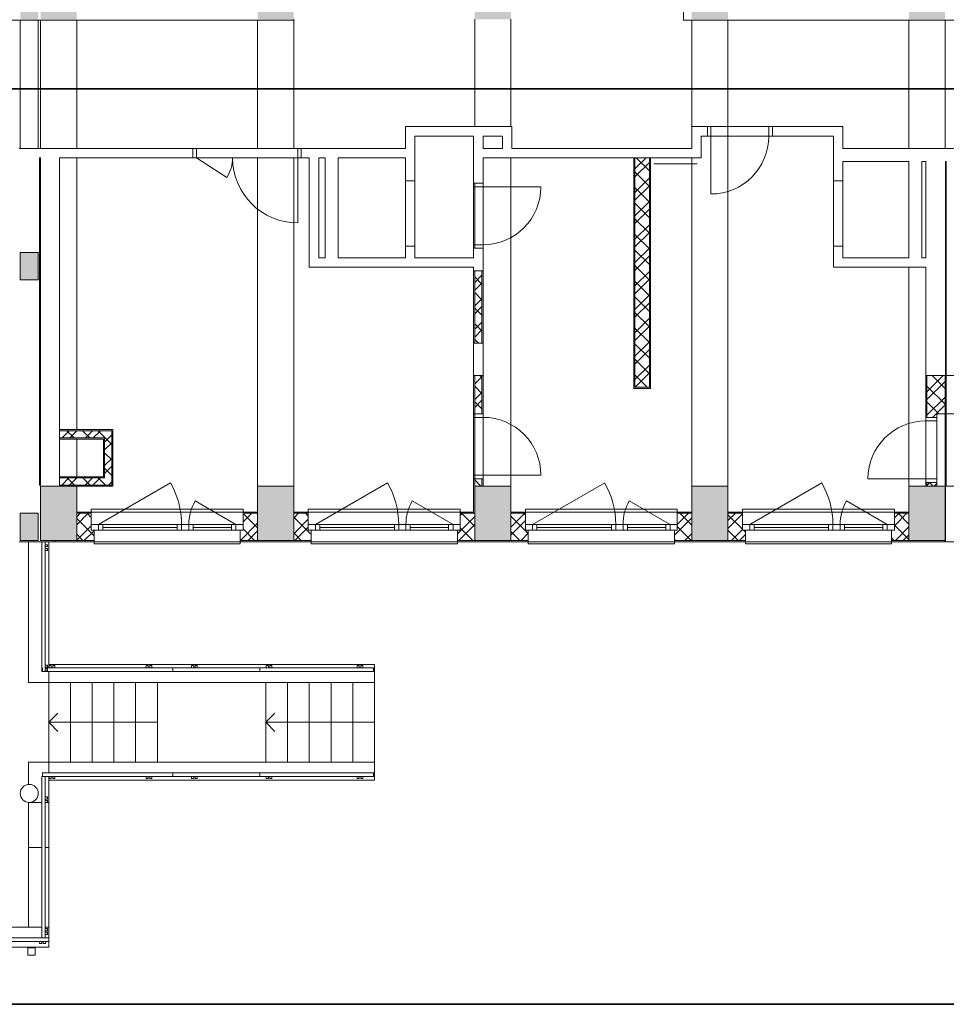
# Model space of a CAD drawing. Extents: x 1911006 to 2186114, y 709265 to 747216.
# Tile 648 of 656: x 1943617 to 1944577, y 735582 to 736602. Entities that reach past the tile are written whole.
import ezdxf

# ---------------------------------------------------------------- set-up
doc = ezdxf.new("R2010")
doc.units = 0
doc.header["$LTSCALE"] = 500
doc.header["$MEASUREMENT"] = 0
doc.layers.add('!_A_01_TENKÁ', color=8, linetype='CONTINUOUS', lineweight=13)
doc.layers.add('!_A_02_HRUBÁ', color=255, linetype='CONTINUOUS', lineweight=35)

msp = doc.modelspace()

# ---------------------------------------------------------------- hatches: boundary and pattern name
at = {"layer": '!_A_01_TENKÁ'}
h = msp.add_hatch(color=7, dxfattribs=at)
h.paths.add_polyline_path([(1944088.3, 736062.8), (1944125.8, 736062.8), (1944125.8, 736119.1), (1944088.3, 736119.1), (1944088.3, 736079.8)])
h.paths.add_polyline_path([(1944350.8, 736062.8), (1944350.8, 736119.1), (1944313.3, 736119.1), (1944313.3, 736062.8)])
h.paths.add_polyline_path([(1943863.3, 736062.8), (1943900.8, 736062.8), (1943900.8, 736119.1), (1943863.3, 736119.1), (1943863.3, 736079.8)])
h.paths.add_polyline_path([(1944538.3, 736062.8), (1944575.8, 736062.8), (1944575.8, 736119.1), (1944538.3, 736119.1), (1944538.3, 736079.8)])
h.paths.add_polyline_path([(1943675.8, 736062.8), (1943675.8, 736119.1), (1943638.3, 736119.1), (1943638.3, 736062.8)])
h.paths.add_polyline_path([(1943636, 736062.8), (1943636, 736091), (1943617.3, 736091), (1943617.3, 736062.8)])
h.paths.add_polyline_path([(1942646, 736062.8), (1942646, 736091), (1942601, 736091), (1942601, 736062.8)])
h.paths.add_polyline_path([(1942203.5, 736062.8), (1942248.5, 736062.8), (1942248.5, 736091), (1942203.5, 736091), (1942203.5, 736079.8)])
h.paths.add_polyline_path([(1943375.4, 736332.8), (1943424.1, 736332.8), (1943424.1, 736361), (1943375.4, 736361), (1943375.4, 736339.7)])
h.paths.add_polyline_path([(1942968.1, 736332.8), (1943016.9, 736332.8), (1943016.9, 736361), (1942968.1, 736361)])
h.paths.add_polyline_path([(1942784.4, 736332.8), (1942833.1, 736332.8), (1942833.1, 736361), (1942784.4, 736361)])
h.paths.add_polyline_path([(1943617.3, 736332.8), (1943636, 736332.8), (1943636, 736361), (1943617.3, 736361)])
h.paths.add_polyline_path([(1942649.4, 736332.8), (1942649.4, 736361), (1942600.6, 736361), (1942600.6, 736332.8)])
h.paths.add_polyline_path([(1942203.1, 736332.8), (1942248.1, 736332.8), (1942248.1, 736361), (1942203.1, 736361), (1942203.1, 736339.7)])
h.paths.add_polyline_path([(1944575.8, 736602.8), (1944575.8, 736659.1), (1944538.3, 736659.1), (1944538.3, 736602.8), (1944570.9, 736602.8)])
h.paths.add_polyline_path([(1944088.3, 736602.8), (1944125.8, 736602.8), (1944125.8, 736659.1), (1944088.3, 736659.1)])
h.paths.add_polyline_path([(1944350.8, 736602.8), (1944350.8, 736659.1), (1944313.3, 736659.1), (1944313.3, 736602.8)])
h.paths.add_polyline_path([(1943375.4, 736602.8), (1943424.1, 736602.8), (1943424.1, 736631), (1943375.4, 736631)])
h.paths.add_polyline_path([(1943619.4, 736602.8), (1943636, 736602.8), (1943636, 736631), (1943617.3, 736631), (1943617.3, 736602.8)])
h.paths.add_polyline_path([(1942968.1, 736602.8), (1943016.9, 736602.8), (1943016.9, 736631), (1942968.1, 736631)])
h.paths.add_polyline_path([(1942803.9, 736602.8), (1942833.1, 736602.8), (1942833.1, 736631), (1942784.4, 736631), (1942784.4, 736602.8)])
h.paths.add_polyline_path([(1943653.4, 736602.8), (1943675.8, 736602.8), (1943675.8, 736659.1), (1943638.3, 736659.1), (1943638.3, 736602.8)])
h.paths.add_polyline_path([(1942600.6, 736602.8), (1942649.4, 736602.8), (1942649.4, 736631), (1942600.6, 736631)])
h.paths.add_polyline_path([(1943900.8, 736602.8), (1943900.8, 736659.1), (1943863.3, 736659.1), (1943863.3, 736602.8)])
h.paths.add_polyline_path([(1942248.5, 736602.8), (1942248.5, 736631), (1942203.5, 736631), (1942203.5, 736602.8)])
h.paths.add_polyline_path([(1944575.8, 736872.8), (1944575.8, 736910.3), (1944538.3, 736910.3), (1944538.3, 736872.8), (1944570.9, 736872.8)])
h.paths.add_polyline_path([(1944088.3, 736872.8), (1944125.8, 736872.8), (1944125.8, 736929.1), (1944088.3, 736929.1), (1944088.3, 736911.4)])
h.paths.add_polyline_path([(1943617.3, 736872.8), (1943636, 736872.8), (1943636, 736901), (1943617.3, 736901)])
h.paths.add_polyline_path([(1943900.8, 736872.8), (1943900.8, 736929.1), (1943863.3, 736929.1), (1943863.3, 736872.8)])
h.paths.add_polyline_path([(1943675.8, 736872.8), (1943675.8, 736929.1), (1943638.3, 736929.1), (1943638.3, 736872.8)])
h.paths.add_polyline_path([(1944350.8, 736873.2), (1944350.8, 736929.5), (1944313.3, 736929.5), (1944313.3, 736873.2), (1944333, 736873.2)])

# ---------------------------------------------------------------- linework, layer by layer
at = {"layer": '!_A_01_TENKÁ', "color": 7}
for p, q in [((1944304.6, 736658.3), (1944304.6, 736601.7)), ((1943375.4, 736601.7), (1943900.8, 736601.7)), ((1943617.3, 736601.7), (1943617.3, 736469)), ((1943636, 736601.7), (1943636, 736469)), ((1943638.3, 736601.7), (1943638.3, 736469)), ((1943675.8, 736601.7), (1943675.8, 736469)), ((1943863.3, 736601.7), (1943863.3, 736469)), ((1943900.8, 736601.7), (1943900.8, 736602.8)), ((1943900.8, 736601.7), (1943900.8, 736469)), ((1944088.3, 736602.8), (1944088.3, 736491.5)), ((1944125.8, 736602.8), (1944125.8, 736491.5)), ((1944304.6, 736601.7), (1945079, 736601.7)), ((1944313.3, 736601.7), (1944313.3, 736491.5)), ((1944350.8, 736601.7), (1944350.8, 736119.1)), ((1944538.3, 736601.7), (1944538.3, 736469)), ((1944575.8, 736601.7), (1944575.8, 736469)), ((1944126.9, 736491.5), (1944016.6, 736491.5)), ((1944016.6, 736491.5), (1944016.6, 736469)), ((1944126.9, 736469), (1944126.9, 736491.5)), ((1944329.4, 736491.5), (1944313.3, 736491.5)), ((1944313.3, 736491.5), (1944313.3, 736469)), ((1944333.1, 736491.5), (1944329.4, 736491.5)), ((1944329.4, 736481.7), (1944329.4, 736491.5)), ((1944333.1, 736491.5), (1944393.1, 736491.5)), ((1944333.1, 736481.7), (1944333.1, 736491.5)), ((1944393.1, 736491.5), (1944396.9, 736491.5)), ((1944393.1, 736481.7), (1944393.1, 736491.5)), ((1944470, 736491.5), (1944396.9, 736491.5)), ((1944396.9, 736491.5), (1944396.9, 736481.7)), ((1944470, 736469), (1944470, 736491.5)), ((1944026.4, 736435.2), (1944026.4, 736481.7)), ((1944026.4, 736481.7), (1944087.1, 736481.7)), ((1944087.1, 736481.7), (1944087.1, 736433)), ((1944096.9, 736469), (1944096.9, 736481.7)), ((1944096.9, 736481.7), (1944117.1, 736481.7)), ((1944117.1, 736481.7), (1944117.1, 736469)), ((1944323, 736459.2), (1944323, 736481.7)), ((1944323, 736481.7), (1944329.4, 736481.7)), ((1944329.4, 736481.7), (1944333.1, 736481.7)), ((1944333.1, 736481.7), (1944333.1, 736421.7)), ((1944333.1, 736481.7), (1944393.1, 736481.7)), ((1944396.9, 736481.7), (1944393.1, 736481.7)), ((1944396.9, 736481.7), (1944460.3, 736481.7)), ((1944460.3, 736481.7), (1944460.3, 736435.2)), ((1943796.1, 736469), (1943616.1, 736469)), ((1943908.6, 736469), (1943796.1, 736469)), ((1943799.9, 736469), (1943796.1, 736469)), ((1943799.9, 736469), (1943796.1, 736469)), ((1943796.1, 736459.2), (1943796.1, 736469)), ((1943799.9, 736459.2), (1943799.9, 736469)), ((1943904.9, 736469), (1943799.9, 736469)), ((1943799.9, 736459.2), (1943799.9, 736469)), ((1943904.9, 736469), (1943799.9, 736469)), ((1943904.9, 736469), (1943908.6, 736469)), ((1943904.9, 736459.2), (1943904.9, 736469)), ((1943908.6, 736469), (1943904.9, 736469)), ((1943904.9, 736469), (1943904.9, 736459.2)), ((1944016.6, 736469), (1943908.6, 736469)), ((1943908.6, 736469), (1943908.6, 736459.2)), ((1944117.1, 736469), (1944096.9, 736469)), ((1944313.3, 736469), (1944126.9, 736469)), ((1945038.5, 736469), (1944470, 736469)), ((1943637.1, 736120), (1943637.1, 736459.2)), ((1943637.1, 736459.2), (1943638.3, 736459.2)), ((1943638.3, 736459.2), (1943638.3, 736120)), ((1943658.1, 736119.1), (1943658.1, 736459.2)), ((1943658.1, 736459.2), (1943796.1, 736459.2)), ((1943675.8, 736459.2), (1943675.8, 736177.6)), ((1943908.6, 736459.2), (1943796.1, 736459.2)), ((1943796.1, 736459.2), (1943799.9, 736459.2)), ((1943796.1, 736459.2), (1943799.9, 736459.2)), ((1943799.9, 736459.2), (1943831.4, 736438.8)), ((1943904.9, 736459.2), (1943799.9, 736459.2)), ((1943799.9, 736459.2), (1943904.9, 736459.2)), ((1943863.3, 736459.2), (1943863.3, 736119.1)), ((1943900.8, 736459.2), (1943900.8, 736119.1)), ((1943908.6, 736459.2), (1943904.9, 736459.2)), ((1943904.9, 736459.2), (1943904.9, 736391.7)), ((1943904.9, 736459.2), (1943908.6, 736459.2)), ((1943908.6, 736459.2), (1943916.9, 736459.2)), ((1943916.9, 736459.2), (1943916.9, 736346)), ((1943926.6, 736355.7), (1943926.6, 736459.2)), ((1943926.6, 736459.2), (1943933.4, 736459.2)), ((1943933.4, 736459.2), (1943933.4, 736355.7)), ((1943946.9, 736355.7), (1943946.9, 736459.2)), ((1943946.9, 736459.2), (1944016.6, 736459.2)), ((1944016.6, 736459.2), (1944016.6, 736435.2)), ((1944096.9, 736433), (1944096.9, 736459.2)), ((1944096.9, 736459.2), (1944323, 736459.2)), ((1944125.8, 736459.2), (1944125.8, 736119.1)), ((1944253.3, 736459.2), (1944253.3, 736220.3)), ((1944254.4, 736447.6), (1944266, 736459.2)), ((1944254.4, 736221.5), (1944254.4, 736459.2)), ((1944254.4, 736439.5), (1944269.4, 736454.5)), ((1944269.4, 736445.6), (1944255.8, 736459.2)), ((1944269.4, 736221.5), (1944269.4, 736459.2)), ((1944270.5, 736220.3), (1944270.5, 736459.2)), ((1944313.3, 736459.2), (1944313.3, 736119.1)), ((1944470, 736435.2), (1944470, 736455.5)), ((1944470, 736455.5), (1944538.3, 736455.5)), ((1944538.3, 736455.5), (1944538.3, 736355.7)), ((1944551.8, 736355.7), (1944551.8, 736455.5)), ((1944551.8, 736455.5), (1944555.9, 736455.5)), ((1944555.9, 736455.5), (1944555.9, 736355.7)), ((1944576.1, 736233.5), (1944576.1, 736455.5)), ((1944576.1, 736455.5), (1944576.9, 736455.5)), ((1944576.9, 736455.5), (1944576.9, 736233.5)), ((1944269.4, 736429.5), (1944254.4, 736444.5)), ((1944273.8, 736452.8), (1944318.8, 736452.8)), ((1944016.6, 736435.2), (1944016.6, 736367.7)), ((1944016.6, 736435.2), (1944026.4, 736435.2)), ((1944026.4, 736435.2), (1944026.4, 736367.7)), ((1944087.1, 736429.2), (1944087.1, 736433)), ((1944087.1, 736433), (1944096.9, 736433)), ((1944088.3, 736433), (1944088.3, 736365.5)), ((1944096.9, 736433), (1944096.9, 736429.2)), ((1944254.4, 736423.3), (1944269.4, 736438.3)), ((1944460.3, 736435.2), (1944460.3, 736367.7)), ((1944460.3, 736435.2), (1944470, 736435.2)), ((1944470, 736435.2), (1944470, 736367.7)), ((1944087.1, 736429.2), (1944087.1, 736369.2)), ((1944096.9, 736429.2), (1944087.1, 736429.2)), ((1944096.9, 736429.2), (1944156.9, 736429.2)), ((1944096.9, 736429.2), (1944096.9, 736369.2)), ((1944254.4, 736415.3), (1944269.4, 736430.3)), ((1944269.4, 736413.3), (1944254.4, 736428.3)), ((1944254.4, 736399.1), (1944269.4, 736414.1)), ((1944269.4, 736397.1), (1944254.4, 736412.1)), ((1944254.4, 736391), (1944269.4, 736406)), ((1944269.4, 736381), (1944254.4, 736396)), ((1944254.4, 736374.9), (1944269.4, 736389.9)), ((1944254.4, 736366.8), (1944269.4, 736381.8)), ((1944269.4, 736364.8), (1944254.4, 736379.8)), ((1944026.4, 736367.7), (1944016.6, 736367.7)), ((1944016.6, 736367.7), (1944016.6, 736355.7)), ((1944026.4, 736355.7), (1944026.4, 736367.7)), ((1944087.1, 736369.2), (1944087.1, 736365.5)), ((1944096.9, 736369.2), (1944087.1, 736369.2)), ((1944096.9, 736365.5), (1944087.1, 736365.5)), ((1944087.1, 736365.5), (1944087.1, 736355.7)), ((1944096.9, 736365.5), (1944096.9, 736369.2)), ((1944096.9, 736342.2), (1944096.9, 736365.5)), ((1944254.4, 736350.6), (1944269.4, 736365.6)), ((1944269.4, 736348.6), (1944254.4, 736363.6)), ((1944470, 736367.7), (1944460.3, 736367.7)), ((1944460.3, 736367.7), (1944460.3, 736346)), ((1944470, 736355.7), (1944470, 736367.7)), ((1943636, 736361), (1943617.3, 736361)), ((1943617.3, 736361), (1943617.3, 736332.8)), ((1943636, 736332.8), (1943636, 736361)), ((1943933.4, 736355.7), (1943926.6, 736355.7)), ((1944016.6, 736355.7), (1943946.9, 736355.7)), ((1944087.1, 736355.7), (1944026.4, 736355.7)), ((1944254.4, 736342.5), (1944269.4, 736357.5)), ((1944538.3, 736355.7), (1944470, 736355.7)), ((1944555.9, 736355.7), (1944551.8, 736355.7)), ((1943916.9, 736346), (1944087.1, 736346)), ((1944087.1, 736346), (1944087.1, 736342.2)), ((1944087.1, 736342.2), (1944087.1, 736267.2)), ((1944087.1, 736342.2), (1944096.9, 736342.2)), ((1944088.3, 736342.2), (1944088.3, 736267.2)), ((1944095.8, 736342.2), (1944095.8, 736267.2)), ((1944096.9, 736267.2), (1944096.9, 736342.2)), ((1944269.4, 736332.5), (1944254.4, 736347.5)), ((1944254.4, 736326.4), (1944269.4, 736341.4)), ((1944460.3, 736346), (1944555.9, 736346)), ((1944538.3, 736346), (1944538.3, 736119.1)), ((1944555.9, 736346), (1944555.9, 736233.5)), ((1943617.3, 736332.8), (1943636, 736332.8)), ((1944088.3, 736330), (1944095.8, 736337.5)), ((1944095.8, 736328.3), (1944088.3, 736335.8)), ((1944254.4, 736318.3), (1944269.4, 736333.3)), ((1944269.4, 736316.3), (1944254.4, 736331.3)), ((1944088.3, 736321.9), (1944095.8, 736329.4)), ((1944095.8, 736312.1), (1944088.3, 736319.6)), ((1944088.3, 736305.7), (1944095.8, 736313.2)), ((1944254.4, 736302.1), (1944269.4, 736317.1)), ((1944269.4, 736300.1), (1944254.4, 736315.1)), ((1944088.3, 736297.6), (1944095.8, 736305.1)), ((1944095.8, 736296), (1944088.3, 736303.5)), ((1944254.4, 736294), (1944269.4, 736309)), ((1944269.4, 736284), (1944254.4, 736299)), ((1944254.4, 736277.9), (1944269.4, 736292.9)), ((1944088.3, 736281.5), (1944095.8, 736289)), ((1944095.8, 736279.8), (1944088.3, 736287.3)), ((1944088.3, 736273.4), (1944095.8, 736280.9)), ((1944254.4, 736269.8), (1944269.4, 736284.8)), ((1944269.4, 736267.8), (1944254.4, 736282.8)), ((1944092.2, 736267.2), (1944088.3, 736271.1)), ((1944096.9, 736267.2), (1944087.1, 736267.2)), ((1944087.1, 736267.2), (1944087.1, 736233.5)), ((1944096.9, 736233.5), (1944096.9, 736267.2)), ((1944254.4, 736253.6), (1944269.4, 736268.6)), ((1944269.4, 736251.6), (1944254.4, 736266.6)), ((1944254.4, 736245.5), (1944269.4, 736260.5)), ((1944269.4, 736235.5), (1944254.4, 736250.5)), ((1944254.4, 736229.4), (1944269.4, 736244.4)), ((1944087.1, 736233.5), (1944087.1, 736194.1)), ((1944087.1, 736233.5), (1944096.9, 736233.5)), ((1944088.3, 736233), (1944088.8, 736233.5)), ((1944088.3, 736233.5), (1944088.3, 736194.1)), ((1944088.3, 736224.9), (1944095.8, 736232.4)), ((1944095.8, 736231.3), (1944093.6, 736233.5)), ((1944095.8, 736233.5), (1944095.8, 736194.1)), ((1944096.9, 736194.1), (1944096.9, 736233.5)), ((1944267.2, 736221.5), (1944254.4, 736234.3)), ((1944254.6, 736221.5), (1944269.4, 736236.3)), ((1944555.9, 736233.5), (1944555.9, 736190.3)), ((1944555.9, 736233.5), (1944576.1, 736233.5)), ((1944557, 736216.8), (1944573.7, 736233.5)), ((1944557, 736233), (1944557.5, 736233.5)), ((1944557, 736233.5), (1944557, 736190.3)), ((1944575.8, 736220.1), (1944562.4, 736233.5)), ((1944575.8, 736233.5), (1944575.8, 736194.1)), ((1944576.1, 736233.5), (1944576.9, 736233.5)), ((1944576.1, 736233.5), (1944576.1, 736194.1)), ((1944576.9, 736194.1), (1944576.9, 736233.5)), ((1944576.9, 736233.5), (1944606.5, 736233.5)), ((1944095.8, 736215.1), (1944088.3, 736222.6)), ((1944253.3, 736220.3), (1944270.5, 736220.3)), ((1944254.4, 736221.5), (1944269.4, 736221.5)), ((1944557, 736208.7), (1944575.8, 736227.5)), ((1944575.8, 736203.9), (1944557, 736222.7)), ((1944088.3, 736208.7), (1944095.8, 736216.2)), ((1944557, 736192.5), (1944575.8, 736211.3)), ((1944088.3, 736200.6), (1944095.8, 736208.1)), ((1944095.8, 736199), (1944088.3, 736206.5)), ((1944569.4, 736194.1), (1944557, 736206.5)), ((1944562.9, 736190.3), (1944575.8, 736203.2)), ((1944087.1, 736194.1), (1944096.9, 736194.1)), ((1944087.1, 736190.3), (1944087.1, 736194.1)), ((1944087.1, 736130.3), (1944087.1, 736190.3)), ((1944096.9, 736190.3), (1944087.1, 736190.3)), ((1944088.3, 736194.1), (1944088.3, 736126.6)), ((1944096.9, 736194.1), (1944096.9, 736190.3)), ((1944096.9, 736130.3), (1944096.9, 736190.3)), ((1944555.9, 736190.3), (1944567.1, 736190.3)), ((1944555.9, 736186.6), (1944555.9, 736190.3)), ((1944567.1, 736190.3), (1944567.1, 736194.1)), ((1944567.1, 736194.1), (1944606.5, 736194.1)), ((1944567.1, 736186.6), (1944567.1, 736190.3)), ((1944575.8, 736194.1), (1944575.8, 736119.1)), ((1944576.9, 736119.1), (1944576.9, 736194.1)), ((1944555.9, 736186.6), (1944567.1, 736186.6)), ((1944555.9, 736126.6), (1944555.9, 736186.6)), ((1944567.1, 736186.6), (1944555.9, 736186.6)), ((1944555.9, 736186.6), (1944555.9, 736126.6)), ((1944567.1, 736126.6), (1944567.1, 736186.6)), ((1944567.1, 736126.6), (1944567.1, 736186.6)), ((1943713.3, 736177.6), (1943658.1, 736177.6)), ((1943658.1, 736176.5), (1943712.1, 736176.5)), ((1943658.1, 736169), (1943704.6, 736169)), ((1943658.1, 736167.8), (1943703.5, 736167.8)), ((1943660.6, 736169), (1943668.1, 736176.5)), ((1943673.2, 736169), (1943665.7, 736176.5)), ((1943668.6, 736169), (1943676.1, 736176.5)), ((1943675.8, 736167.8), (1943675.8, 736128.8)), ((1943689.3, 736169), (1943681.8, 736176.5)), ((1943684.8, 736169), (1943692.3, 736176.5)), ((1943692.9, 736169), (1943700.4, 736176.5)), ((1943704.6, 736169.8), (1943698, 736176.5)), ((1943703.5, 736167.8), (1943703.5, 736128.8)), ((1943704.6, 736164.6), (1943712.1, 736172.1)), ((1943712.1, 736162.3), (1943704.6, 736169.8)), ((1943704.6, 736169), (1943704.6, 736127.7)), ((1943712.1, 736176.5), (1943712.1, 736120.2)), ((1943713.3, 736119.1), (1943713.3, 736177.6)), ((1943704.6, 736156.5), (1943712.1, 736164)), ((1943712.1, 736146.2), (1943704.6, 736153.7)), ((1943704.6, 736140.3), (1943712.1, 736147.8)), ((1943704.6, 736132.2), (1943712.1, 736139.7)), ((1943712.1, 736130), (1943704.6, 736137.5)), ((1943703.5, 736128.8), (1943658.1, 736128.8)), ((1943704.6, 736127.7), (1943658.1, 736127.7)), ((1943660.3, 736120.2), (1943667.8, 736127.7)), ((1943673.4, 736120.2), (1943665.9, 736127.7)), ((1943668.4, 736120.2), (1943675.9, 736127.7)), ((1943689.6, 736120.2), (1943682.1, 736127.7)), ((1943684.5, 736120.2), (1943692, 736127.7)), ((1943692.6, 736120.2), (1943700.1, 736127.7)), ((1943705.7, 736120.2), (1943698.2, 736127.7)), ((1944087.1, 736130.3), (1944087.1, 736126.6)), ((1944096.9, 736130.3), (1944087.1, 736130.3)), ((1944096.9, 736130.3), (1944156.9, 736130.3)), ((1944096.9, 736126.6), (1944096.9, 736130.3)), ((1943638.3, 736120), (1943637.1, 736120)), ((1943675.8, 736119.1), (1943638.3, 736119.1)), ((1943638.3, 736119.1), (1943638.3, 736062.8)), ((1943712.1, 736120.2), (1943658.1, 736120.2)), ((1943675.8, 736119.1), (1943713.3, 736119.1)), ((1943675.8, 736062.8), (1943675.8, 736119.1)), ((1943698.3, 736079.3), (1943773, 736122.5)), ((1943708.8, 736120.2), (1943712.1, 736123.6)), ((1943900.8, 736119.1), (1943863.3, 736119.1)), ((1943863.3, 736119.1), (1943863.3, 736062.8)), ((1943900.8, 736062.8), (1943900.8, 736119.1)), ((1943923.3, 736079.3), (1943998, 736122.5)), ((1944096.9, 736126.6), (1944087.1, 736126.6)), ((1944087.1, 736126.6), (1944087.1, 736092.1)), ((1944088.3, 736126.6), (1944088.3, 736119.1)), ((1944094.8, 736119.1), (1944088.3, 736125.6)), ((1944125.8, 736119.1), (1944088.3, 736119.1)), ((1944088.3, 736119.1), (1944088.3, 736062.8)), ((1944095.6, 736119.1), (1944095.8, 736119.2)), ((1944095.8, 736126.6), (1944095.8, 736119.1)), ((1944096.9, 736119.1), (1944096.9, 736126.6)), ((1944125.8, 736062.8), (1944125.8, 736119.1)), ((1944148.3, 736079.3), (1944223, 736122.5)), ((1944350.8, 736119.1), (1944313.3, 736119.1)), ((1944313.3, 736119.1), (1944313.3, 736062.8)), ((1944350.8, 736062.8), (1944350.8, 736119.1)), ((1944373.3, 736079.3), (1944448, 736122.5)), ((1944555.9, 736126.6), (1944495.9, 736126.6)), ((1944575.8, 736119.1), (1944538.3, 736119.1)), ((1944538.3, 736119.1), (1944538.3, 736062.8)), ((1944555.9, 736126.6), (1944567.1, 736126.6)), ((1944555.9, 736122.8), (1944555.9, 736126.6)), ((1944555.9, 736126.6), (1944567.1, 736126.6)), ((1944555.9, 736122.8), (1944555.9, 736119.1)), ((1944567.1, 736122.8), (1944555.9, 736122.8)), ((1944557, 736119.8), (1944560.1, 736122.8)), ((1944557, 736122.8), (1944557, 736119.1)), ((1944563.6, 736119.1), (1944559.8, 736122.8)), ((1944564.4, 736119.1), (1944567.1, 736121.8)), ((1944567.1, 736122.8), (1944567.1, 736126.6)), ((1944567.1, 736119.1), (1944567.1, 736122.8)), ((1944575.8, 736062.8), (1944575.8, 736119.1)), ((1944606.5, 736119.1), (1944576.1, 736119.1)), ((1944576.1, 736119.1), (1944576.1, 736061.3)), ((1943840.8, 736079.3), (1943798.5, 736103.7)), ((1944065.8, 736079.3), (1944023.5, 736103.7)), ((1944290.8, 736079.3), (1944248.5, 736103.7)), ((1944515.8, 736079.3), (1944473.5, 736103.7)), ((1943636, 736091), (1943617.3, 736091)), ((1943617.3, 736091), (1943617.3, 736062.8)), ((1943636, 736062.8), (1943636, 736091)), ((1943690.8, 736092.1), (1943675.8, 736092.1)), ((1943675.8, 736087.2), (1943679.5, 736091)), ((1943675.8, 736079.1), (1943687.6, 736091)), ((1943675.8, 736091), (1943690.8, 736091)), ((1943690.8, 736086.7), (1943686.5, 736091)), ((1943848.3, 736095.1), (1943690.8, 736095.1)), ((1943690.8, 736095.1), (1943690.8, 736092.1)), ((1943848.3, 736092.1), (1943690.8, 736092.1)), ((1943690.8, 736079.3), (1943690.8, 736092.1)), ((1943848.3, 736092.1), (1943848.3, 736095.1)), ((1943863.3, 736092.1), (1943848.3, 736092.1)), ((1943848.3, 736092.1), (1943848.3, 736079.3)), ((1943848.3, 736090), (1943849.3, 736091)), ((1943848.3, 736081.9), (1943857.4, 736091)), ((1943848.3, 736091), (1943863.3, 736091)), ((1943863.3, 736075.8), (1943848.3, 736090.8)), ((1943915.8, 736092.1), (1943900.8, 736092.1)), ((1943900.8, 736085.9), (1943905.8, 736091)), ((1943900.8, 736091), (1943915.8, 736091)), ((1943918.8, 736068.8), (1943900.8, 736086.8)), ((1943915.8, 736088), (1943912.8, 736091)), ((1944073.3, 736095.1), (1943915.8, 736095.1)), ((1943915.8, 736095.1), (1943915.8, 736092.1)), ((1944073.3, 736092.1), (1943915.8, 736092.1)), ((1943915.8, 736079.3), (1943915.8, 736092.1)), ((1944070.3, 736069.5), (1944088.3, 736087.5)), ((1944073.3, 736092.1), (1944073.3, 736095.1)), ((1944087.1, 736092.1), (1944073.3, 736092.1)), ((1944073.3, 736092.1), (1944073.3, 736079.3)), ((1944073.3, 736088.7), (1944075.6, 736091)), ((1944088.3, 736091), (1944073.3, 736091)), ((1944088.3, 736077.2), (1944074.5, 736091)), ((1944087.1, 736091), (1944087.1, 736092.1)), ((1944140.8, 736092.1), (1944125.8, 736092.1)), ((1944125.8, 736076.5), (1944140.2, 736091)), ((1944125.8, 736091), (1944140.8, 736091)), ((1944143.8, 736070.1), (1944125.8, 736088.1)), ((1944140.8, 736089.3), (1944139.1, 736091)), ((1944298.3, 736095.1), (1944140.8, 736095.1)), ((1944140.8, 736095.1), (1944140.8, 736092.1)), ((1944298.3, 736092.1), (1944140.8, 736092.1)), ((1944140.8, 736079.3), (1944140.8, 736092.1)), ((1944295.3, 736068.2), (1944313.3, 736086.2)), ((1944298.3, 736092.1), (1944298.3, 736095.1)), ((1944313.3, 736092.1), (1944298.3, 736092.1)), ((1944298.3, 736092.1), (1944298.3, 736079.3)), ((1944298.3, 736079.3), (1944310, 736091)), ((1944298.3, 736091), (1944313.3, 736091)), ((1944313.3, 736078.5), (1944300.8, 736091)), ((1944365.8, 736092.1), (1944350.8, 736092.1)), ((1944350.8, 736083.3), (1944358.5, 736091)), ((1944350.8, 736091), (1944365.8, 736091)), ((1944350.8, 736075.2), (1944365.8, 736090.2)), ((1944365.8, 736074.4), (1944350.8, 736089.4)), ((1944365.8, 736090.6), (1944365.4, 736091)), ((1944523.3, 736095.1), (1944365.8, 736095.1)), ((1944365.8, 736095.1), (1944365.8, 736092.1)), ((1944523.3, 736092.1), (1944365.8, 736092.1)), ((1944365.8, 736079.3), (1944365.8, 736092.1)), ((1944523.3, 736092.1), (1944523.3, 736095.1)), ((1944538.3, 736092.1), (1944523.3, 736092.1)), ((1944523.3, 736092.1), (1944523.3, 736079.3)), ((1944523.3, 736086.1), (1944528.2, 736091)), ((1944523.3, 736078), (1944536.3, 736091)), ((1944523.3, 736091), (1944538.3, 736091)), ((1944538.3, 736079.8), (1944527.1, 736091)), ((1943693.8, 736067.5), (1943675.8, 736085.5)), ((1943675.8, 736062.9), (1943690.8, 736077.9)), ((1943848.3, 736079.3), (1943690.8, 736079.3)), ((1943690.8, 736079.3), (1943690.8, 736073.3)), ((1943698.3, 736073.3), (1943698.3, 736079.3)), ((1943702.8, 736073.3), (1943702.8, 736079.3)), ((1943780, 736076.3), (1943702.8, 736076.3)), ((1943780, 736073.3), (1943780, 736079.3)), ((1943784.5, 736079.3), (1943784.5, 736073.3)), ((1943792, 736073.3), (1943792, 736079.3)), ((1943796.5, 736073.3), (1943796.5, 736079.3)), ((1943836.3, 736076.3), (1943796.5, 736076.3)), ((1943836.3, 736073.3), (1943836.3, 736079.3)), ((1943840.8, 736079.3), (1943840.8, 736073.3)), ((1943845.4, 736062.8), (1943863.3, 736080.7)), ((1943848.3, 736073.3), (1943848.3, 736079.3)), ((1943900.8, 736069.7), (1943915.8, 736084.7)), ((1943902, 736062.8), (1943915.8, 736076.6)), ((1944073.3, 736079.3), (1943915.8, 736079.3)), ((1943915.8, 736079.3), (1943915.8, 736073.3)), ((1943923.3, 736073.3), (1943923.3, 736079.3)), ((1943927.8, 736073.3), (1943927.8, 736079.3)), ((1944005, 736076.3), (1943927.8, 736076.3)), ((1944005, 736073.3), (1944005, 736079.3)), ((1944009.5, 736079.3), (1944009.5, 736073.3)), ((1944017, 736073.3), (1944017, 736079.3)), ((1944021.5, 736073.3), (1944021.5, 736079.3)), ((1944061.3, 736076.3), (1944021.5, 736076.3)), ((1944061.3, 736073.3), (1944061.3, 736079.3)), ((1944065.8, 736079.3), (1944065.8, 736073.3)), ((1944071.7, 736062.8), (1944088.3, 736079.4)), ((1944073.3, 736073.3), (1944073.3, 736079.3)), ((1944086.4, 736062.8), (1944073.3, 736076)), ((1944125.8, 736068.4), (1944140.8, 736083.4)), ((1944298.3, 736079.3), (1944140.8, 736079.3)), ((1944140.8, 736079.3), (1944140.8, 736073.3)), ((1944148.3, 736073.3), (1944148.3, 736079.3)), ((1944152.8, 736073.3), (1944152.8, 736079.3)), ((1944230, 736076.3), (1944152.8, 736076.3)), ((1944230, 736073.3), (1944230, 736079.3)), ((1944234.5, 736079.3), (1944234.5, 736073.3)), ((1944242, 736073.3), (1944242, 736079.3)), ((1944246.5, 736073.3), (1944246.5, 736079.3)), ((1944286.3, 736076.3), (1944246.5, 736076.3)), ((1944286.3, 736073.3), (1944286.3, 736079.3)), ((1944290.8, 736079.3), (1944290.8, 736073.3)), ((1944298.3, 736073.3), (1944298.3, 736079.3)), ((1944312.7, 736062.8), (1944298.3, 736077.3)), ((1944523.3, 736079.3), (1944365.8, 736079.3)), ((1944365.8, 736079.3), (1944365.8, 736073.3)), ((1944373.3, 736073.3), (1944373.3, 736079.3)), ((1944377.8, 736073.3), (1944377.8, 736079.3)), ((1944455, 736076.3), (1944377.8, 736076.3)), ((1944455, 736073.3), (1944455, 736079.3)), ((1944459.5, 736079.3), (1944459.5, 736073.3)), ((1944467, 736073.3), (1944467, 736079.3)), ((1944471.5, 736073.3), (1944471.5, 736079.3)), ((1944511.3, 736076.3), (1944471.5, 736076.3)), ((1944511.3, 736073.3), (1944511.3, 736079.3)), ((1944515.8, 736079.3), (1944515.8, 736073.3)), ((1944523.3, 736073.3), (1944523.3, 736079.3)), ((1944538.3, 736063.6), (1944523.3, 736078.6)), ((1944524.3, 736062.8), (1944538.3, 736076.8)), ((1943682.3, 736062.8), (1943675.8, 736069.4)), ((1943683.7, 736062.8), (1943693.8, 736072.9)), ((1943690.8, 736073.3), (1943693.8, 736073.3)), ((1943693.8, 736073.3), (1943845.3, 736073.3)), ((1943693.8, 736061.3), (1943693.8, 736073.3)), ((1943845.3, 736073.3), (1943848.3, 736073.3)), ((1943845.3, 736073.3), (1943845.3, 736061.3)), ((1943860.1, 736062.8), (1943848.3, 736074.7)), ((1943853.5, 736062.8), (1943863.3, 736072.6)), ((1943908.6, 736062.8), (1943900.8, 736070.7)), ((1943915.8, 736073.3), (1943918.8, 736073.3)), ((1943918.8, 736073.3), (1944070.3, 736073.3)), ((1943918.8, 736061.3), (1943918.8, 736073.3)), ((1944070.3, 736073.3), (1944073.3, 736073.3)), ((1944070.3, 736073.3), (1944070.3, 736061.3)), ((1944134.9, 736062.8), (1944125.8, 736072)), ((1944136.4, 736062.8), (1944143.8, 736070.3)), ((1944140.8, 736073.3), (1944143.8, 736073.3)), ((1944143.8, 736073.3), (1944295.3, 736073.3)), ((1944143.8, 736061.3), (1944143.8, 736073.3)), ((1944295.3, 736073.3), (1944298.3, 736073.3)), ((1944295.3, 736073.3), (1944295.3, 736061.3)), ((1944306.1, 736062.8), (1944313.3, 736070)), ((1944361.2, 736062.8), (1944350.8, 736073.3)), ((1944354.6, 736062.8), (1944365.8, 736074)), ((1944362.7, 736062.8), (1944368.8, 736069)), ((1944365.8, 736073.3), (1944368.8, 736073.3)), ((1944368.8, 736071.4), (1944366.9, 736073.3)), ((1944368.8, 736073.3), (1944520.3, 736073.3)), ((1944368.8, 736061.3), (1944368.8, 736073.3)), ((1944520.3, 736073.3), (1944523.3, 736073.3)), ((1944520.3, 736073.3), (1944520.3, 736061.3)), ((1944532.4, 736062.8), (1944538.3, 736068.7)), ((1943616.1, 736061.3), (1943653.3, 736061.3)), ((1943617.3, 736062.8), (1943636, 736062.8)), ((1943625.9, 735915.7), (1943625.9, 736061.3)), ((1943638.3, 736062.8), (1943675.8, 736062.8)), ((1943639.5, 735926.9), (1943639.5, 736061.3)), ((1943643.2, 736061.3), (1943643.2, 735926.9)), ((1943643.2, 736056.5), (1943643.2, 736058.4)), ((1943645.5, 736058.4), (1943643.2, 736058.4)), ((1943643.2, 736056.5), (1943645.5, 736056.5)), ((1943645.5, 736058.4), (1943645.5, 736056.5)), ((1943646.9, 736061.3), (1943646.9, 735930.8)), ((1943653.3, 736061.3), (1943653.3, 736062.8)), ((1943653.3, 736061.3), (1943693.8, 736061.3)), ((1943675.8, 736062.8), (1943693.8, 736062.8)), ((1943845.3, 736061.3), (1943693.8, 736061.3)), ((1943693.8, 736061.3), (1943693.8, 736059.1)), ((1943693.8, 736059.1), (1943845.3, 736059.1)), ((1943845.3, 736062.8), (1943863.3, 736062.8)), ((1943845.3, 736059.1), (1943845.3, 736061.3)), ((1943845.3, 736061.3), (1943918.8, 736061.3)), ((1943863.3, 736062.8), (1943900.8, 736062.8)), ((1943900.8, 736062.8), (1943918.8, 736062.8)), ((1943918.1, 736062.8), (1943918.8, 736063.5)), ((1944070.3, 736061.3), (1943918.8, 736061.3)), ((1943918.8, 736061.3), (1943918.8, 736059.1)), ((1943918.8, 736059.1), (1944070.3, 736059.1)), ((1944070.3, 736062.8), (1944088.3, 736062.8)), ((1944070.3, 736059.1), (1944070.3, 736061.3)), ((1944070.3, 736061.3), (1944143.8, 736061.3)), ((1944087.9, 736062.8), (1944088.3, 736063.2)), ((1944088.3, 736062.8), (1944125.8, 736062.8)), ((1944125.8, 736062.8), (1944143.8, 736062.8)), ((1944295.3, 736061.3), (1944143.8, 736061.3)), ((1944143.8, 736061.3), (1944143.8, 736059.1)), ((1944143.8, 736059.1), (1944295.3, 736059.1)), ((1944296.5, 736062.8), (1944295.3, 736064.1)), ((1944295.3, 736062.8), (1944313.3, 736062.8)), ((1944295.3, 736059.1), (1944295.3, 736061.3)), ((1944295.3, 736061.3), (1944368.8, 736061.3)), ((1944313.3, 736062.8), (1944350.8, 736062.8)), ((1944350.8, 736062.8), (1944368.8, 736062.8)), ((1944520.3, 736061.3), (1944368.8, 736061.3)), ((1944368.8, 736061.3), (1944368.8, 736059.1)), ((1944368.8, 736059.1), (1944520.3, 736059.1)), ((1944522.9, 736062.8), (1944520.3, 736065.4)), ((1944520.3, 736062.8), (1944538.3, 736062.8)), ((1944520.3, 736059.1), (1944520.3, 736061.3)), ((1944520.3, 736061.3), (1944575.4, 736061.3)), ((1944538.3, 736062.8), (1944575.8, 736062.8)), ((1944575.4, 736061.3), (1944575.4, 736062.8)), ((1944575.8, 736062.8), (1944576.1, 736062.8)), ((1944576.1, 736061.3), (1944855.1, 736061.3)), ((1943643.2, 736052.5), (1943643.2, 736054.6)), ((1943645.5, 736054.6), (1943643.2, 736054.6)), ((1943643.2, 736052.5), (1943645.5, 736052.5)), ((1943645.5, 736054.6), (1943645.5, 736052.5)), ((1943643.2, 735931.4), (1943643.2, 735933.7)), ((1943645.5, 735933.7), (1943643.2, 735933.7)), ((1943643.2, 735931.4), (1943643.2, 735933.7)), ((1943643.2, 735933.7), (1943645.5, 735933.7)), ((1943645.5, 735933.7), (1943645.5, 735931.4)), ((1943645.5, 735933.7), (1943645.5, 735931.4)), ((1943773, 735934.4), (1943646.9, 735934.4)), ((1943863, 735934.4), (1943773, 735934.4)), ((1943984.4, 735934.4), (1943863, 735934.4)), ((1943984.4, 735915.7), (1943984.4, 735934.4)), ((1943643.2, 735926.9), (1943639.5, 735926.9)), ((1943640.5, 735927.1), (1943640.5, 735930.8)), ((1943643.2, 735931.4), (1943645.5, 735931.4)), ((1943645.5, 735931.4), (1943643.2, 735931.4)), ((1943643.2, 735930.8), (1943775.5, 735930.8)), ((1943643.2, 735927.7), (1943643.2, 735929.9)), ((1943645.5, 735929.9), (1943643.2, 735929.9)), ((1943643.2, 735927.7), (1943643.2, 735929.9)), ((1943643.2, 735929.9), (1943645.5, 735929.9)), ((1943643.2, 735927.7), (1943645.5, 735927.7)), ((1943645.5, 735927.7), (1943643.2, 735927.7)), ((1943775.5, 735927.1), (1943643.2, 735927.1)), ((1943645.5, 735929.9), (1943645.5, 735927.7)), ((1943645.5, 735929.9), (1943645.5, 735927.7)), ((1943646.9, 735927.1), (1943646.9, 735915.7)), ((1943647.3, 735933.1), (1943649.5, 735933.1)), ((1943647.3, 735933.1), (1943647.3, 735930.8)), ((1943649.5, 735930.8), (1943649.5, 735933.1)), ((1943651, 735933.1), (1943653.3, 735933.1)), ((1943651, 735933.1), (1943651, 735930.8)), ((1943653.3, 735930.8), (1943653.3, 735933.1)), ((1943747.7, 735933.1), (1943750, 735933.1)), ((1943747.7, 735933.1), (1943747.7, 735930.8)), ((1943750, 735930.8), (1943750, 735933.1)), ((1943751.5, 735933.1), (1943753.7, 735933.1)), ((1943751.5, 735933.1), (1943751.5, 735930.8)), ((1943753.7, 735930.8), (1943753.7, 735933.1)), ((1943775.5, 735930.8), (1943865.5, 735930.8)), ((1943775.5, 735930.8), (1943775.5, 735927.1)), ((1943865.5, 735927.1), (1943775.5, 735927.1)), ((1943794.8, 735933.1), (1943797.1, 735933.1)), ((1943794.8, 735933.1), (1943794.8, 735930.8)), ((1943797.1, 735930.8), (1943794.8, 735930.8)), ((1943797.1, 735930.8), (1943797.1, 735933.1)), ((1943798.6, 735933.1), (1943800.8, 735933.1)), ((1943798.6, 735933.1), (1943798.6, 735930.8)), ((1943800.8, 735930.8), (1943798.6, 735930.8)), ((1943800.8, 735930.8), (1943800.8, 735933.1)), ((1943865.5, 735930.8), (1943983.3, 735930.8)), ((1943865.5, 735930.8), (1943865.5, 735927.1)), ((1943983.3, 735927.1), (1943865.5, 735927.1)), ((1943872.2, 735933.1), (1943874.5, 735933.1)), ((1943872.2, 735933.1), (1943872.2, 735930.8)), ((1943874.5, 735930.8), (1943874.5, 735933.1)), ((1943876, 735933.1), (1943878.2, 735933.1)), ((1943876, 735933.1), (1943876, 735930.8)), ((1943878.2, 735930.8), (1943878.2, 735933.1)), ((1943966.4, 735933.1), (1943968.7, 735933.1)), ((1943966.4, 735933.1), (1943966.4, 735930.8)), ((1943968.7, 735930.8), (1943968.7, 735933.1)), ((1943970.2, 735933.1), (1943972.4, 735933.1)), ((1943970.2, 735933.1), (1943970.2, 735930.8)), ((1943972.4, 735930.8), (1943972.4, 735933.1)), ((1943983.3, 735930.8), (1943983.3, 735927.1)), ((1943646.9, 735915.7), (1943625.9, 735915.7)), ((1943669.4, 735915.7), (1943646.9, 735915.7)), ((1943646.9, 735833.2), (1943646.9, 735915.7)), ((1943646.9, 735833.2), (1943646.9, 735915.7)), ((1943691.9, 735915.7), (1943669.4, 735915.7)), ((1943669.4, 735833.2), (1943669.4, 735915.7)), ((1943669.4, 735833.2), (1943669.4, 735915.7)), ((1943714.4, 735915.7), (1943691.9, 735915.7)), ((1943691.9, 735833.2), (1943691.9, 735915.7)), ((1943691.9, 735833.2), (1943691.9, 735915.7)), ((1943736.9, 735915.7), (1943714.4, 735915.7)), ((1943714.4, 735833.2), (1943714.4, 735915.7)), ((1943714.4, 735833.2), (1943714.4, 735915.7)), ((1943759.4, 735915.7), (1943736.9, 735915.7)), ((1943736.9, 735833.2), (1943736.9, 735915.7)), ((1943736.9, 735833.2), (1943736.9, 735915.7)), ((1943773, 735915.7), (1943759.4, 735915.7)), ((1943759.4, 735833.2), (1943759.4, 735915.7)), ((1943759.4, 735833.2), (1943759.4, 735915.7)), ((1943863, 735915.7), (1943773, 735915.7)), ((1943871.9, 735915.7), (1943863, 735915.7)), ((1943894.4, 735915.7), (1943871.9, 735915.7)), ((1943871.9, 735833.2), (1943871.9, 735915.7)), ((1943871.9, 735833.2), (1943871.9, 735915.7)), ((1943916.9, 735915.7), (1943894.4, 735915.7)), ((1943894.4, 735833.2), (1943894.4, 735915.7)), ((1943894.4, 735833.2), (1943894.4, 735915.7)), ((1943939.4, 735915.7), (1943916.9, 735915.7)), ((1943916.9, 735833.2), (1943916.9, 735915.7)), ((1943916.9, 735833.2), (1943916.9, 735915.7)), ((1943961.9, 735915.7), (1943939.4, 735915.7)), ((1943939.4, 735833.2), (1943939.4, 735915.7)), ((1943939.4, 735833.2), (1943939.4, 735915.7)), ((1943984.4, 735915.7), (1943961.9, 735915.7)), ((1943961.9, 735833.2), (1943961.9, 735915.7)), ((1943961.9, 735833.2), (1943961.9, 735915.7)), ((1943984.4, 735833.2), (1943984.4, 735915.7)), ((1943984.4, 735833.2), (1943984.4, 735915.7)), ((1943646.9, 735874.4), (1943656.3, 735883.8)), ((1943871.9, 735874.4), (1943881.3, 735883.8)), ((1943669.4, 735874.4), (1943646.9, 735874.4)), ((1943646.9, 735874.4), (1943656.3, 735865)), ((1943691.9, 735874.4), (1943669.4, 735874.4)), ((1943714.4, 735874.4), (1943691.9, 735874.4)), ((1943736.9, 735874.4), (1943714.4, 735874.4)), ((1943759.4, 735874.4), (1943736.9, 735874.4)), ((1943894.4, 735874.4), (1943871.9, 735874.4)), ((1943871.9, 735874.4), (1943881.3, 735865)), ((1943916.9, 735874.4), (1943894.4, 735874.4)), ((1943939.4, 735874.4), (1943916.9, 735874.4)), ((1943961.9, 735874.4), (1943939.4, 735874.4)), ((1943984.4, 735874.4), (1943961.9, 735874.4)), ((1943625.9, 735810.1), (1943625.9, 735833.2)), ((1943646.9, 735833.2), (1943625.9, 735833.2)), ((1943669.4, 735833.2), (1943646.9, 735833.2)), ((1943646.9, 735833.2), (1943646.9, 735822.1)), ((1943691.9, 735833.2), (1943669.4, 735833.2)), ((1943714.4, 735833.2), (1943691.9, 735833.2)), ((1943736.9, 735833.2), (1943714.4, 735833.2)), ((1943759.4, 735833.2), (1943736.9, 735833.2)), ((1943773, 735833.2), (1943759.4, 735833.2)), ((1943773, 735833.2), (1943863, 735833.2)), ((1943871.9, 735833.2), (1943863, 735833.2)), ((1943894.4, 735833.2), (1943871.9, 735833.2)), ((1943916.9, 735833.2), (1943894.4, 735833.2)), ((1943939.4, 735833.2), (1943916.9, 735833.2)), ((1943961.9, 735833.2), (1943939.4, 735833.2)), ((1943984.4, 735833.2), (1943961.9, 735833.2)), ((1943984.4, 735814.4), (1943984.4, 735833.2)), ((1943640.5, 735822.1), (1943775.5, 735822.1)), ((1943640.5, 735818.3), (1943640.5, 735822.1)), ((1943775.5, 735822.1), (1943865.5, 735822.1)), ((1943775.5, 735822.1), (1943775.5, 735818.3)), ((1943865.5, 735822.1), (1943983.3, 735822.1)), ((1943865.5, 735822.1), (1943865.5, 735818.3)), ((1943983.3, 735822.1), (1943983.3, 735818.3)), ((1943639.5, 735651.1), (1943639.5, 735818.3)), ((1943639.5, 735818.3), (1943643.2, 735818.3)), ((1943775.5, 735818.3), (1943643.2, 735818.3)), ((1943643.2, 735818.3), (1943643.2, 735651.1)), ((1943646.9, 735818.3), (1943646.9, 735651.1)), ((1943773, 735814.4), (1943646.9, 735814.4)), ((1943647.3, 735818.3), (1943647.3, 735816.1)), ((1943649.5, 735816.1), (1943647.3, 735816.1)), ((1943649.5, 735816.1), (1943649.5, 735818.3)), ((1943651, 735818.3), (1943651, 735816.1)), ((1943653.3, 735816.1), (1943651, 735816.1)), ((1943653.3, 735816.1), (1943653.3, 735818.3)), ((1943747.7, 735818.3), (1943747.7, 735816.1)), ((1943750, 735816.1), (1943747.7, 735816.1)), ((1943750, 735816.1), (1943750, 735818.3)), ((1943751.5, 735818.3), (1943751.5, 735816.1)), ((1943753.7, 735816.1), (1943751.5, 735816.1)), ((1943753.7, 735816.1), (1943753.7, 735818.3)), ((1943773, 735814.4), (1943863, 735814.4)), ((1943865.5, 735818.3), (1943775.5, 735818.3)), ((1943794.8, 735818.3), (1943797.1, 735818.3)), ((1943794.8, 735818.3), (1943794.8, 735816.1)), ((1943797.1, 735816.1), (1943794.8, 735816.1)), ((1943797.1, 735816.1), (1943797.1, 735818.3)), ((1943798.6, 735818.3), (1943800.8, 735818.3)), ((1943798.6, 735818.3), (1943798.6, 735816.1)), ((1943800.8, 735816.1), (1943798.6, 735816.1)), ((1943800.8, 735816.1), (1943800.8, 735818.3)), ((1943984.4, 735814.4), (1943863, 735814.4)), ((1943983.3, 735818.3), (1943865.5, 735818.3)), ((1943872.2, 735818.3), (1943872.2, 735816.1)), ((1943874.5, 735816.1), (1943872.2, 735816.1)), ((1943874.5, 735816.1), (1943874.5, 735818.3)), ((1943876, 735818.3), (1943876, 735816.1)), ((1943878.2, 735816.1), (1943876, 735816.1)), ((1943878.2, 735816.1), (1943878.2, 735818.3)), ((1943966.4, 735818.3), (1943966.4, 735816.1)), ((1943968.7, 735816.1), (1943966.4, 735816.1)), ((1943968.7, 735816.1), (1943968.7, 735818.3)), ((1943970.2, 735818.3), (1943970.2, 735816.1)), ((1943972.4, 735816.1), (1943970.2, 735816.1)), ((1943972.4, 735816.1), (1943972.4, 735818.3)), ((1943625.9, 735662.3), (1943625.9, 735791.4)), ((1943639.5, 735791.3), (1943625.9, 735791.3)), ((1943643.2, 735794.9), (1943643.2, 735797.2)), ((1943645.5, 735797.2), (1943643.2, 735797.2)), ((1943643.2, 735794.9), (1943645.5, 735794.9)), ((1943643.2, 735791.2), (1943643.2, 735793.4)), ((1943645.5, 735793.4), (1943643.2, 735793.4)), ((1943643.2, 735791.2), (1943645.5, 735791.2)), ((1943645.5, 735797.2), (1943645.5, 735794.9)), ((1943645.5, 735793.4), (1943645.5, 735791.2)), ((1943646.9, 735791.3), (1943645.5, 735791.3)), ((1943639.5, 735744.8), (1943625.9, 735744.8)), ((1943646.9, 735744.8), (1943643.2, 735744.8)), ((1943639.5, 735662.3), (1942376, 735662.3)), ((1943646.9, 735662.3), (1943643.2, 735662.3)), ((1943643.2, 735658.4), (1943643.2, 735660.7)), ((1943643.2, 735660.7), (1943645.5, 735660.7)), ((1943645.5, 735658.4), (1943643.2, 735658.4)), ((1943645.5, 735660.7), (1943645.5, 735658.4)), ((1943356.2, 735651.1), (1943646.9, 735651.1)), ((1943643.2, 735651.1), (1943639.5, 735651.1)), ((1943643.2, 735654.7), (1943643.2, 735656.9)), ((1943643.2, 735656.9), (1943645.5, 735656.9)), ((1943645.5, 735654.7), (1943643.2, 735654.7)), ((1943645.5, 735656.9), (1943645.5, 735654.7)), ((1943646.9, 735651.1), (1943646.9, 735647.3)), ((1943646.9, 735641.3), (1942376, 735641.3)), ((1943646.9, 735647.3), (1943356.2, 735647.3)), ((1943625.1, 735633.1), (1943625.1, 735640.6)), ((1943625.1, 735640.6), (1943632.6, 735640.6)), ((1943632.6, 735640.6), (1943632.6, 735633.1)), ((1943637.3, 735647.3), (1943639.6, 735647.3)), ((1943637.3, 735645.1), (1943637.3, 735647.3)), ((1943639.6, 735645.1), (1943637.3, 735645.1)), ((1943639.6, 735647.3), (1943639.6, 735645.1)), ((1943641.1, 735647.3), (1943643.3, 735647.3)), ((1943641.1, 735645.1), (1943641.1, 735647.3)), ((1943643.3, 735645.1), (1943641.1, 735645.1)), ((1943643.3, 735647.3), (1943643.3, 735645.1)), ((1943646.9, 735647.3), (1943646.9, 735641.3)), ((1943632.6, 735633.1), (1943625.1, 735633.1))]:
    msp.add_line(p, q, dxfattribs=at)
for centre, radius, start, end in [((1944333.1, 736481.7), 60, 270, 0), ((1943799.9, 736459.2), 37.5, 327.0589, 0), ((1943904.9, 736459.2), 67.5, 180, 270), ((1944096.9, 736429.2), 60, 270, 0), ((1944096.9, 736130.3), 60, 0, 90), ((1944555.9, 736126.6), 60, 90, 180), ((1943698.3, 736079.3), 86.2, 0, 30), ((1943923.3, 736079.3), 86.2, 0, 30), ((1944148.3, 736079.3), 86.2, 0, 30), ((1944373.3, 736079.3), 86.2, 0, 30), ((1943840.8, 736079.3), 48.8, 150, 180), ((1944065.8, 736079.3), 48.8, 150, 180), ((1944290.8, 736079.3), 48.8, 150, 180), ((1944515.8, 736079.3), 48.8, 150, 180), ((1943626.6, 735800.7), 9.37, 90, 270), ((1943626.6, 735800.7), 9.37, 90, 94.5886), ((1943626.6, 735800.7), 9.37, 270, 90), ((1943626.6, 735800.7), 9.38, 270, 90), ((1943626.6, 735800.7), 9.38, 265.4114, 270)]:
    msp.add_arc(centre, radius, start, end, dxfattribs=at)
at = {"layer": '!_A_02_HRUBÁ', "color": 1}
msp.add_lwpolyline([(1943313.5, 735582.2), (1945458.6, 735582.2), (1945458.6, 736530.8), (1943313.5, 736530.8)], close=True, dxfattribs=at)

doc.saveas('drawing.dxf')
